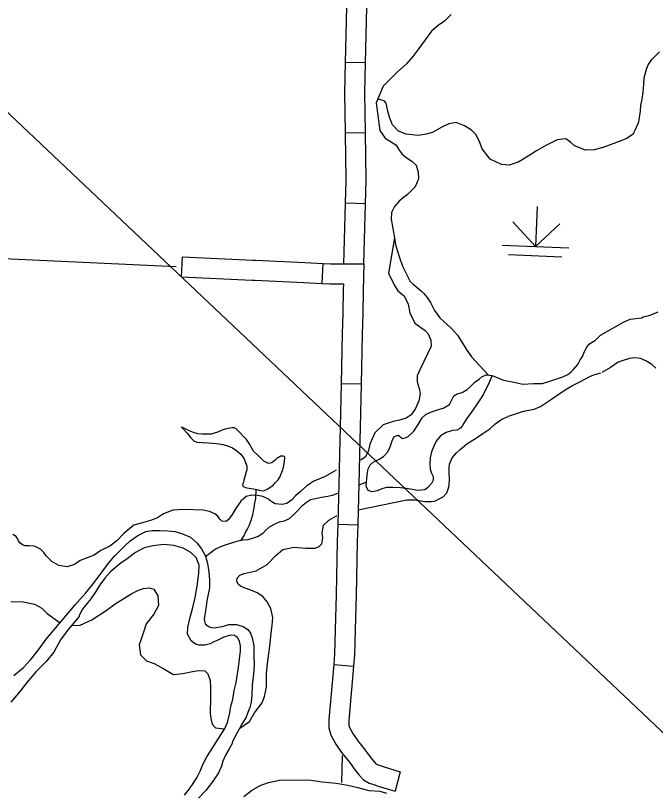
# Model space of a CAD drawing. Extents: x 1196286 to 1268366, y 2040822 to 2082115.
# Drawn here: x 1233761 to 1235560, y 2055934 to 2058115 of the extents above; entities that cross this region are included whole.
import ezdxf

# ---------------------------------------------------------------- set-up
doc = ezdxf.new("R2010")
doc.units = 0
for name, color, linetype in [('60', 7, 'Continuous'), ('61', 7, 'Continuous'), ('62', 7, 'Continuous'), ('Level 69', 7, 'Continuous'), ('Level 73', 7, 'Continuous'), ('Level 74', 7, 'Continuous'), ('Level 8', 7, 'Continuous')]:
    doc.layers.add(name, color=color, linetype=linetype)

msp = doc.modelspace()

# ---------------------------------------------------------------- linework, layer by layer
at = {"layer": '60'}
for points in [[(1234212.5, 2057409.1), (1232737.8, 2057476.7)], [(1234679.5, 2056035.6), (1234677.7, 2055959.5)]]:
    msp.add_lwpolyline(points, dxfattribs=at)
at = {"layer": '61'}
for p, q in [((1234745.1, 2057982.1), (1234688.9, 2057983.4)), ((1234745, 2057785.2), (1234688.7, 2057784.3)), ((1234745.2, 2057586), (1234689, 2057587.6))]:
    msp.add_line(p, q, dxfattribs=at)
for points in [[(1234688.9, 2057983.4), (1234692.5, 2058139.6), (1234693.3, 2058181.2)], [(1234745.1, 2057982.1), (1234748.7, 2058138.4), (1234749.5, 2058180.2)], [(1234688.7, 2057784.3), (1234686.9, 2057898.1), (1234688.9, 2057983.4)], [(1234745, 2057785.2), (1234743.2, 2057897.9), (1234745.1, 2057982.1)], [(1234689, 2057587.6), (1234690.8, 2057652.2), (1234688.7, 2057784.3)], [(1234745.2, 2057586), (1234747, 2057651.9), (1234745, 2057785.2)], [(1234684.2, 2057417.2), (1234685.2, 2057450.1), (1234689, 2057587.6)], [(1234740.5, 2057416.9), (1234745.2, 2057586)]]:
    msp.add_lwpolyline(points, dxfattribs=at)
at = {"layer": '62'}
for points in [[(1234986.2, 2058117.6), (1234966.9, 2058099.4), (1234949.5, 2058087.3), (1234930.2, 2058071.4), (1234895.1, 2058022.6), (1234878.3, 2058000.3), (1234860, 2057979.1), (1234833.5, 2057955.8), (1234809.5, 2057931.7), (1234794.7, 2057916.8), (1234774.6, 2057869.4), (1234784.8, 2057791.6), (1234800.5, 2057770.5), (1234812.1, 2057763.1), (1234830, 2057751.2), (1234839.9, 2057736.8), (1234848.3, 2057725), (1234862, 2057714.3), (1234875.4, 2057705.9), (1234886.9, 2057694), (1234893.3, 2057674.8), (1234893.5, 2057655.6), (1234884.9, 2057633.9), (1234862.5, 2057612.4), (1234851.6, 2057603.9), (1234839.4, 2057592.8), (1234826.5, 2057577.9), (1234818.4, 2057561.1), (1234816.6, 2057542.3), (1234826.4, 2057490.3), (1234829.5, 2057470.3), (1234840.7, 2057435.2), (1234849.3, 2057411), (1234870.1, 2057367.5), (1234878.6, 2057359.8), (1234901.9, 2057340.7), (1234908.2, 2057335), (1234918.5, 2057322.1), (1234927.3, 2057308), (1234938.7, 2057286.4), (1234954.1, 2057265.5), (1234986.7, 2057235.8), (1235003.3, 2057216.3), (1235014.6, 2057198.5), (1235028.2, 2057176.9), (1235042.5, 2057156), (1235089.5, 2057104.8)], [(1235406, 2057216.8), (1235470.4, 2057253.2), (1235488.9, 2057261.5), (1235521.6, 2057265.8), (1235525.4, 2057267.9), (1235545.7, 2057272.8), (1235567.6, 2057282.1)], [(1235100.7, 2057103.1), (1235133.1, 2057089.9), (1235161.7, 2057084.3), (1235187.3, 2057078.7), (1235217.8, 2057080.4), (1235242.1, 2057080.8), (1235263.4, 2057087.1), (1235285.9, 2057095.1), (1235300.2, 2057099.4), (1235313.8, 2057105.6), (1235323.6, 2057113.8), (1235329.4, 2057120.4), (1235341.5, 2057134.6), (1235348.5, 2057147.6), (1235354.6, 2057157), (1235359.2, 2057166.3), (1235363.5, 2057176.4), (1235368.1, 2057185), (1235373.8, 2057191.7), (1235380.6, 2057196.1), (1235391.5, 2057202.7), (1235406, 2057216.8)], [(1235100.8, 2057103.4), (1235089.5, 2057077), (1235083, 2057065), (1235076.5, 2057050.8), (1235066.2, 2057034.8), (1235054.7, 2057017.7), (1235041.7, 2056999.4), (1235029.1, 2056981.6), (1235021.1, 2056968.9), (1235016.5, 2056960.7), (1235011.9, 2056955.5), (1235002.1, 2056950), (1234989.3, 2056948.6), (1234972, 2056942.9), (1234955.8, 2056933.7), (1234943.2, 2056918.4), (1234936.7, 2056905), (1234930.8, 2056888.9), (1234926.5, 2056871.7), (1234925.9, 2056854.7), (1234926.8, 2056840.1), (1234930, 2056828.4), (1234935.1, 2056818.9), (1234935.4, 2056808.7), (1234930, 2056799.8), (1234919, 2056787.9), (1234911.4, 2056781.6), (1234891.5, 2056779.6), (1234876.6, 2056782.5), (1234858.6, 2056785.7), (1234842.9, 2056787.1), (1234821.6, 2056788.1), (1234804, 2056788.4), (1234790.8, 2056784.8), (1234777.3, 2056779), (1234763.7, 2056776.5), (1234752.2, 2056780.1), (1234746.7, 2056791.8), (1234749.4, 2056824.5), (1234752.2, 2056840.6), (1234758.4, 2056851.8), (1234766.4, 2056859.6), (1234783, 2056868), (1234795.4, 2056875.4), (1234807.2, 2056888.4), (1234814.5, 2056902.5), (1234820, 2056919.4), (1234824.3, 2056930.6), (1234836.7, 2056935.7), (1234849.3, 2056925.8), (1234853.8, 2056927.2), (1234863.6, 2056930.8), (1234880.3, 2056946.8), (1234892.5, 2056965.8), (1234904, 2056984.4), (1234915.4, 2056994.8), (1234930.1, 2057001.3), (1234944.4, 2057005.7), (1234963.6, 2057011), (1234980.9, 2057021.7), (1234987.9, 2057034.8), (1234992.9, 2057046.4), (1235002.3, 2057051.9), (1235016.6, 2057055.4), (1235030.6, 2057063.5), (1235039.3, 2057071.3), (1235052.2, 2057084.6), (1235064.3, 2057093.1), (1235073, 2057100.2), (1235085.5, 2057105.2), (1235100.1, 2057103.7)], [(1234439, 2056782.8), (1234449.7, 2056779.9), (1234458.7, 2056778.7), (1234470.4, 2056784.5), (1234485.1, 2056795.2), (1234492, 2056802.3), (1234499.2, 2056810.4), (1234504.6, 2056819), (1234508, 2056826.9), (1234511.5, 2056835.8), (1234514.6, 2056845.2), (1234516.7, 2056861.3), (1234517.5, 2056864.3), (1234518, 2056870), (1234517.7, 2056874.1), (1234516.2, 2056875.3), (1234514.7, 2056876.4), (1234511.7, 2056876.4), (1234506.8, 2056876.9), (1234495.1, 2056869.9), (1234490.9, 2056865.4), (1234481.5, 2056858.1), (1234471.7, 2056855.6), (1234458.7, 2056862.9), (1234443.2, 2056878.5), (1234430.2, 2056890.7), (1234417.8, 2056912), (1234410.1, 2056923.7), (1234400.1, 2056934), (1234392, 2056942.4), (1234387.2, 2056948.1), (1234380.9, 2056953.1), (1234375.7, 2056955.8), (1234368.6, 2056956.6), (1234353.5, 2056953.1), (1234343.8, 2056950.2), (1234331.3, 2056944.8), (1234310.6, 2056937.9), (1234285.9, 2056937.9), (1234273.2, 2056939.5), (1234261.3, 2056943.1), (1234247.5, 2056948.9), (1234237.1, 2056954), (1234227, 2056957.9), (1234231.8, 2056953.3), (1234242.9, 2056941.5), (1234245.8, 2056937.7), (1234253.9, 2056928.1), (1234262.4, 2056919.8), (1234271, 2056915.5), (1234285.6, 2056914.5), (1234303.2, 2056913.9), (1234325.6, 2056912.5), (1234344.7, 2056909.2), (1234359.2, 2056904.5), (1234370.4, 2056899.8), (1234382.7, 2056891.4), (1234393.8, 2056881.8), (1234403.3, 2056868.9), (1234407.7, 2056859.1), (1234410.9, 2056848.9), (1234410.8, 2056839.5), (1234408.8, 2056832.7), (1234406.5, 2056822.6), (1234402.5, 2056809.5), (1234402.5, 2056809.5), (1234401.3, 2056803.1), (1234400.2, 2056799.8), (1234399.3, 2056794.1), (1234402.7, 2056790.7), (1234407.7, 2056788.7), (1234417.1, 2056787), (1234429.7, 2056785), (1234439, 2056782.8)], [(1234747.7, 2056803.5), (1234726, 2056795)], [(1234666, 2056771.5), (1234651.4, 2056765.8), (1234639, 2056763), (1234621.4, 2056759.9), (1234604.1, 2056756.7), (1234590.2, 2056753.5), (1234579.2, 2056746.1), (1234564.9, 2056735.4), (1234552.3, 2056722.1), (1234540.5, 2056709.8), (1234529.9, 2056700.2), (1234516.3, 2056694), (1234502.1, 2056690.8), (1234493.4, 2056687.5), (1234484.7, 2056682.8), (1234473.8, 2056676.5), (1234463.9, 2056668), (1234456.3, 2056659.5), (1234443.1, 2056650.6), (1234429.2, 2056646.3), (1234413.7, 2056641.3), (1234399.5, 2056640), (1234385.6, 2056637.5), (1234373.6, 2056634.3), (1234358.9, 2056629.6), (1234344.6, 2056624.5), (1234337.1, 2056621.6), (1234322.7, 2056614.7), (1234295.3, 2056593.8)], [(1234436.6, 2056783.4), (1234435.2, 2056757.5), (1234432.8, 2056745.5), (1234431.5, 2056736.5), (1234429.4, 2056721.9), (1234426.7, 2056710.3), (1234422.4, 2056696), (1234417.3, 2056683), (1234412.7, 2056672.9), (1234406.9, 2056662), (1234403.4, 2056654.9), (1234392.9, 2056638.8)], [(1233756.1, 2056260), (1233783, 2056282.6), (1233803.5, 2056305.3), (1233825.6, 2056331.7), (1233847, 2056362.2), (1233893.8, 2056417.2), (1233913.6, 2056441), (1233928.8, 2056458.8), (1233942.5, 2056474.4), (1233958.5, 2056492.3), (1233974.9, 2056513.1), (1233990.5, 2056532.4), (1234004.2, 2056551.4), (1234022.2, 2056576), (1234038.9, 2056595.7), (1234053.7, 2056610.5), (1234068.5, 2056624.2), (1234082.9, 2056638.3), (1234104.5, 2056653.8), (1234127.1, 2056664.4), (1234144.8, 2056667.9), (1234166.1, 2056668), (1234189, 2056666.2), (1234209.2, 2056664.8), (1234230.4, 2056658.5), (1234253.1, 2056648.4), (1234270.5, 2056632.7), (1234283.8, 2056616), (1234294.8, 2056595.9), (1234300.5, 2056574.4), (1234304.6, 2056551.4), (1234306.6, 2056528.4), (1234305.9, 2056506.6), (1234302.7, 2056488.6), (1234298.7, 2056469.9), (1234296.6, 2056453.7), (1234294.1, 2056436.5), (1234292.9, 2056430.5), (1234292.1, 2056426.3), (1234291.2, 2056417.3), (1234293, 2056409), (1234294.4, 2056405.6), (1234297.4, 2056402.2), (1234302.9, 2056397.6), (1234311.9, 2056394.5), (1234321.2, 2056394), (1234329.9, 2056395.7), (1234341.5, 2056398.2), (1234360.7, 2056403.2), (1234382.4, 2056403.3), (1234400.7, 2056398.1), (1234413.7, 2056389.7), (1234421.4, 2056379.4), (1234425.7, 2056365.5), (1234430.7, 2056343.2), (1234431.1, 2056316.1), (1234431.5, 2056289.4), (1234429.6, 2056264.2), (1234426.6, 2056232.7), (1234425.4, 2056204.9), (1234423.3, 2056185.4)], [(1234236.2, 2055923.6), (1234249.6, 2055941.1), (1234260.6, 2055956.7), (1234271.4, 2055974.2), (1234279.8, 2055991.4), (1234287.6, 2056009.4), (1234298.4, 2056031.4), (1234306.8, 2056044.4), (1234349.3, 2056111.2), (1234357, 2056128), (1234363, 2056155), (1234366.2, 2056173.4), (1234372.1, 2056192.5), (1234375.8, 2056217.6), (1234381, 2056240.8), (1234384.7, 2056264.5), (1234387.5, 2056282.5), (1234390.1, 2056306.2), (1234393.4, 2056329.4), (1234392.9, 2056343), (1234390.8, 2056356.2), (1234385.3, 2056366.8), (1234376.4, 2056372.2), (1234364.8, 2056373.1), (1234346.4, 2056367.7), (1234327.9, 2056358.5), (1234318.5, 2056354.2), (1234307.9, 2056349.4), (1234293.2, 2056345.5), (1234276.8, 2056345.3), (1234266.7, 2056347.7), (1234254.5, 2056357.7), (1234244.6, 2056375.9), (1234245.2, 2056394.7), (1234250.8, 2056420.1), (1234259.5, 2056450.9), (1234265.5, 2056479), (1234271.5, 2056510.9), (1234276.5, 2056547.3), (1234277.2, 2056569.8), (1234268.9, 2056591.8), (1234254.1, 2056606.2), (1234232.1, 2056618.2), (1234206, 2056625.3), (1234177.6, 2056628), (1234147.2, 2056624.3), (1234122.8, 2056618.6), (1234098.2, 2056605.4), (1234070.6, 2056585.5), (1234057.4, 2056576.3), (1234041.5, 2056563.7), (1234028.2, 2056551.5), (1234013, 2056534.4), (1234000, 2056517.6), (1233986.3, 2056496.4), (1233972.5, 2056475.1), (1233948.5, 2056445.4), (1233940, 2056427.8), (1233939.6, 2056426), (1233909.1, 2056389.5), (1233887.4, 2056359.8), (1233868.6, 2056325.4), (1233846.9, 2056299.4), (1233819.1, 2056270.8), (1233792.9, 2056240.7), (1233773.8, 2056216.2), (1233747.2, 2056184.6)], [(1234423.3, 2056185.4), (1234419.4, 2056170), (1234413.9, 2056155.8), (1234408.9, 2056142.7), (1234397.4, 2056122.9), (1234390.5, 2056111), (1234381.2, 2056094.2), (1234372, 2056076.3), (1234368.5, 2056067.3), (1234360.4, 2056052), (1234350.9, 2056035.9), (1234343.5, 2056019.5), (1234340, 2056005.6), (1234331.8, 2055986.2), (1234316.9, 2055964.2), (1234296.3, 2055937), (1234275.4, 2055915.1)], [(1234402.9, 2055920.1), (1234424.4, 2055936.8), (1234448.6, 2055951.1), (1234471.6, 2055959), (1234502.6, 2055966.1), (1234585.1, 2055966.3), (1234623.2, 2055960.9), (1234662.4, 2055957.4), (1234694.7, 2055951.3), (1234723.2, 2055945.5), (1234754.5, 2055936.7), (1234785.1, 2055934.5), (1234804, 2055929)]]:
    msp.add_lwpolyline(points, dxfattribs=at)
at = {"layer": 'Level 69'}
for p, q in [((1234227.5, 2057380.2), (1234230.1, 2057436.4)), ((1234623.1, 2057362.1), (1234625.6, 2057418.3)), ((1234676.1, 2057080.9), (1234732.4, 2057079.6)), ((1234666.7, 2056685), (1234723, 2056683.7)), ((1234655.5, 2056291), (1234711.5, 2056286.2)), ((1234842.7, 2055989.1), (1234828.6, 2055934.6))]:
    msp.add_line(p, q, dxfattribs=at)
for points in [[(1234230.1, 2057436.4), (1234427.8, 2057427.4)], [(1234427.8, 2057427.4), (1234435.8, 2057427), (1234574.2, 2057420.7), (1234625.6, 2057418.3)], [(1234625.6, 2057418.3), (1234646.4, 2057417.4), (1234740.4, 2057416.9), (1234738.6, 2057343.2), (1234737.1, 2057277.5)], [(1234227.5, 2057380.2), (1234425.3, 2057371.2)], [(1234425.3, 2057371.2), (1234433.2, 2057370.8), (1234571.6, 2057364.5), (1234623.1, 2057362.1)], [(1234623.1, 2057362.1), (1234645, 2057361.1), (1234682.8, 2057360.9), (1234682.4, 2057344.5), (1234680.8, 2057278.9)], [(1234680.8, 2057278.9), (1234679.4, 2057220), (1234676.1, 2057080.9)], [(1234737.1, 2057277.5), (1234735.7, 2057218.7), (1234732.4, 2057079.6)], [(1234676.1, 2057080.9), (1234674.2, 2056997.8), (1234671.4, 2056883)], [(1234732.4, 2057079.6), (1234730.4, 2056996.5), (1234727.7, 2056881.6)], [(1234671.4, 2056883), (1234671.4, 2056882), (1234670.4, 2056837.3), (1234666.7, 2056685)], [(1234727.7, 2056881.6), (1234727.6, 2056880.7), (1234726.6, 2056835.9), (1234723, 2056683.7)], [(1234666.7, 2056685), (1234665.6, 2056636.5), (1234662, 2056487.1)], [(1234723, 2056683.7), (1234721.8, 2056635.2), (1234718.3, 2056485.7)], [(1234662, 2056487.1), (1234659.7, 2056389.5), (1234658.1, 2056321.2), (1234655.5, 2056291)], [(1234718.3, 2056485.7), (1234716, 2056388.2), (1234714.3, 2056318.2), (1234711.5, 2056286.2)], [(1234655.5, 2056291), (1234642.1, 2056136.3), (1234641.8, 2056113), (1234647.3, 2056092.5), (1234654.9, 2056079.2)], [(1234711.5, 2056286.2), (1234698.3, 2056133.5), (1234698.2, 2056120), (1234699.8, 2056114.1), (1234703.8, 2056107.1)], [(1234703.8, 2056107.1), (1234709.6, 2056096.8), (1234723, 2056076.7), (1234744, 2056050.6), (1234760, 2056028.7), (1234769.9, 2056016.8), (1234774.9, 2056011.2), (1234778.1, 2056009.4), (1234786, 2056006.7), (1234797.6, 2056002.9), (1234842.7, 2055989.1)], [(1234654.9, 2056079.2), (1234661.7, 2056067.3), (1234677.6, 2056043.4), (1234699.4, 2056016.3), (1234715.7, 2055994.1), (1234727.2, 2055980.1), (1234739.2, 2055966.7), (1234755.2, 2055957.7), (1234768.2, 2055953.3), (1234780.6, 2055949.3), (1234828.6, 2055934.6)]]:
    msp.add_lwpolyline(points, dxfattribs=at)
at = {"layer": 'Level 73'}
for p, q in [((1235227.5, 2057578.4), (1235222.6, 2057466)), ((1235222.6, 2057466), (1235159.2, 2057535)), ((1235222.6, 2057466), (1235291.7, 2057529.4)), ((1235129, 2057470), (1235316.3, 2057462)), ((1235146.6, 2057443.7), (1235296.5, 2057437.2))]:
    msp.add_line(p, q, dxfattribs=at)
at = {"layer": 'Level 74'}
for points in [[(1235411.2, 2057743.9), (1235467, 2057764.5), (1235479.4, 2057769.9), (1235498.5, 2057783.8), (1235503.9, 2057794.6), (1235513.7, 2057816.2), (1235517.7, 2057846.6), (1235519.1, 2057861.7), (1235523.2, 2057880), (1235525.9, 2057899.9), (1235527.4, 2057922.1), (1235528.9, 2057940.1), (1235535, 2057964), (1235540.1, 2057976.7), (1235550.9, 2057992.7), (1235571.9, 2058012.9)], [(1235411.2, 2057743.9), (1235389, 2057737.5), (1235363.2, 2057736.3), (1235333, 2057748.4), (1235321.5, 2057759.1), (1235308.2, 2057768.3), (1235283.4, 2057765.6), (1235251.7, 2057749.9), (1235226, 2057734.5), (1235202.6, 2057719.8), (1235176.2, 2057703.9), (1235149.8, 2057694.9), (1235127, 2057696), (1235095, 2057711.5), (1235072.5, 2057740.7), (1235066.8, 2057758.1), (1235055.8, 2057780.1), (1235042.9, 2057792.7), (1235023.2, 2057805.3), (1234999.4, 2057814.7), (1234979.1, 2057810.5), (1234958, 2057800.2), (1234933.4, 2057786.3), (1234915.8, 2057781.3), (1234892.9, 2057777.4), (1234859.2, 2057781.3), (1234837.6, 2057790.2), (1234820.6, 2057808.2), (1234813, 2057826.3), (1234807.6, 2057846.7), (1234805.9, 2057854.6), (1234803.1, 2057868.9), (1234797.5, 2057875), (1234783.4, 2057879), (1234781, 2057878.9)], [(1234826.4, 2057490.3), (1234809.8, 2057390.7), (1234825, 2057357.9), (1234836, 2057341.3), (1234853.4, 2057327.1), (1234864.7, 2057303.3), (1234869.6, 2057279.1), (1234883.1, 2057250.4), (1234912.8, 2057229.3), (1234921.3, 2057220.1), (1234928.2, 2057202.3), (1234929.1, 2057185.4), (1234898.6, 2057121.4)], [(1235561.5, 2057123.9), (1235550.1, 2057134.3), (1235533.4, 2057144.8), (1235518.6, 2057150.7), (1235502.5, 2057152.5), (1235487.5, 2057150.6), (1235466.7, 2057144.2), (1235455.8, 2057140.7), (1235434, 2057125.3), (1235409.5, 2057111.3)], [(1234898.6, 2057121.4), (1234897.4, 2057119.3), (1234890.5, 2057102.5), (1234889.9, 2057085.2), (1234895.6, 2057066.7), (1234898.4, 2057051.6), (1234894.4, 2057032.5), (1234885.1, 2057010.8), (1234873.6, 2056992.9), (1234859.3, 2056983.3), (1234840.8, 2056977.9), (1234822.4, 2056973.7), (1234794.2, 2056964.3), (1234771.1, 2056942.4), (1234757.1, 2056909.9), (1234752.8, 2056892.3), (1234744.7, 2056874.7), (1234731.8, 2056865.2)], [(1235188.3, 2057001.7), (1235193.7, 2057003.5), (1235218.8, 2057008.8), (1235236.5, 2057015.7), (1235265.3, 2057034.8), (1235286.8, 2057050), (1235310.6, 2057065.4), (1235326.9, 2057075), (1235345.3, 2057084.1), (1235361.2, 2057093.3), (1235377.8, 2057101.4), (1235389.8, 2057105.7), (1235406.4, 2057111.1)], [(1234724, 2056725.6), (1234860.8, 2056753.6), (1234882.8, 2056754.1), (1234912.6, 2056749.2), (1234930.1, 2056749.2), (1234941.9, 2056750.8), (1234950.1, 2056755.6), (1234963.4, 2056762.3), (1234972.9, 2056772.7), (1234973.3, 2056773.5), (1234976.4, 2056780.6), (1234980, 2056793.7), (1234981, 2056812.5), (1234980.5, 2056829.8), (1234980.3, 2056843.3), (1234981.2, 2056853.9), (1234988.9, 2056871.8), (1235001.1, 2056886.3), (1235010.6, 2056895.2), (1235029.9, 2056911.1), (1235057.1, 2056928.4), (1235074.5, 2056939.8), (1235094.5, 2056953.8), (1235108.5, 2056966), (1235128.2, 2056980.8), (1235145.8, 2056988)], [(1235188.3, 2057001.7), (1235145.8, 2056988)], [(1234662.6, 2056837.2), (1234656.1, 2056833.8), (1234631.5, 2056819.5), (1234599.5, 2056806), (1234580.3, 2056793.5), (1234561.7, 2056777.2), (1234548.4, 2056764.6), (1234536.6, 2056752.4), (1234523.4, 2056743.9), (1234510.6, 2056741.1), (1234490.4, 2056742.1), (1234479.6, 2056748.7), (1234470, 2056756.3), (1234455.8, 2056762.9), (1234440.9, 2056766.1), (1234425.6, 2056767.1), (1234409, 2056762.8), (1234393.9, 2056749.8), (1234380.9, 2056731.6), (1234369.8, 2056712.2), (1234360.2, 2056699.5), (1234353, 2056692.5), (1234341, 2056694.2), (1234335.1, 2056699.9), (1234329.6, 2056707.5), (1234321.1, 2056714.7), (1234305.8, 2056721), (1234287.9, 2056725), (1234234.4, 2056726.9), (1234202.9, 2056724.3), (1234177.2, 2056714.1), (1234159.9, 2056703.1), (1234140.3, 2056695.8), (1234113.6, 2056688.3), (1234093.7, 2056682.2), (1234065.6, 2056658.9), (1234045.9, 2056638.1), (1234026.2, 2056623.7), (1234000.5, 2056610.9), (1233982, 2056598.7), (1233942.1, 2056583.1), (1233926.6, 2056572.1), (1233906.3, 2056565.9), (1233882.4, 2056568.9), (1233862.7, 2056580.5), (1233846.8, 2056596.5), (1233840.1, 2056605.6), (1233831.3, 2056614.7), (1233814.2, 2056623.2), (1233799.2, 2056624.2), (1233788, 2056624.7), (1233780.5, 2056627.1), (1233772.7, 2056632.5), (1233769, 2056638.2), (1233766.9, 2056643.1), (1233762.5, 2056650.3), (1233752.8, 2056656.1)], [(1234391.1, 2056112.1), (1234418.4, 2056130.9), (1234433, 2056155.1), (1234454.4, 2056183), (1234461, 2056201), (1234466.6, 2056227.6), (1234466.7, 2056266.4), (1234469.8, 2056300.9), (1234474.8, 2056334.7), (1234476.9, 2056352.3), (1234479.5, 2056379), (1234482, 2056400.8), (1234483.8, 2056423.3), (1234478.2, 2056448.2), (1234468, 2056467.2), (1234455.8, 2056481.6), (1234440.6, 2056492.4), (1234422, 2056500.1), (1234403.7, 2056506.8), (1234392.9, 2056511.4), (1234386.6, 2056516.4), (1234383.3, 2056525.5), (1234384.2, 2056533.4), (1234391.1, 2056541.9), (1234403.5, 2056546.6), (1234437.3, 2056554.1), (1234467.9, 2056571.7), (1234492.6, 2056596.9), (1234512.6, 2056613.9), (1234543.4, 2056620.3), (1234576.7, 2056617.6), (1234603.7, 2056618.3), (1234614.6, 2056622.7), (1234622.2, 2056630.1), (1234625.1, 2056647.4), (1234623.4, 2056661.3), (1234627.1, 2056682.3), (1234641.5, 2056696.4), (1234649.8, 2056701.5), (1234663, 2056708.5), (1234664.2, 2056709)], [(1233918.7, 2056401), (1233942.3, 2056401.5), (1233975.4, 2056416.8), (1234015.5, 2056442.6), (1234041.2, 2056461), (1234068.4, 2056478.3), (1234087.7, 2056490.1), (1234106.2, 2056500), (1234120.5, 2056504.3), (1234136.2, 2056506.7), (1234150, 2056502.8), (1234160.6, 2056484.2), (1234162.5, 2056456.7), (1234149.8, 2056432.1), (1234128.1, 2056404.9), (1234120.7, 2056382.1), (1234114.4, 2056361.9), (1234108.6, 2056346.2), (1234112, 2056318.3), (1234128.6, 2056301.5), (1234151, 2056293.7), (1234177.3, 2056279), (1234204.9, 2056263.2), (1234231.5, 2056265.5), (1234258.2, 2056271.1), (1234274.7, 2056273.9), (1234293.4, 2056272.9), (1234301.9, 2056264.9), (1234308.4, 2056245.6), (1234308.9, 2056227.2), (1234308.5, 2056199), (1234308.3, 2056153.9), (1234309.9, 2056138.8), (1234313.5, 2056122.9), (1234323.1, 2056112.7), (1234348.4, 2056109.9)], [(1233747.3, 2056468.1), (1233782.1, 2056466.9), (1233814.2, 2056460.8), (1233834.7, 2056449.6), (1233849.8, 2056434.7), (1233885.8, 2056407.8)]]:
    msp.add_lwpolyline(points, dxfattribs=at)
at = {"layer": 'Level 8'}
msp.add_line((1243668.8, 2048450.6), (1232402.8, 2059105.7), dxfattribs=at)

doc.saveas('drawing.dxf')
